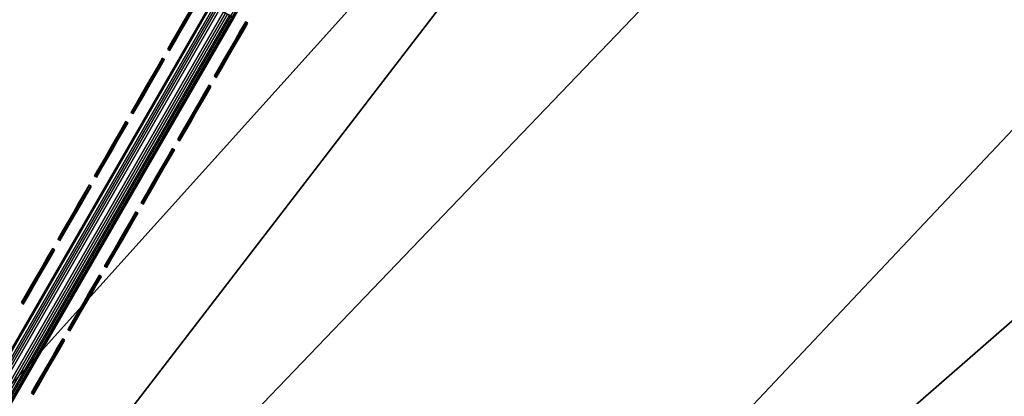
# Model space of a CAD drawing. Header units: inches. Extents: x 0 to 54.6, y -45.5 to 0.
# Tile 398 of 439: x 28.4 to 32.1, y -13.9 to -12.5. Entities that reach past the tile are written whole.
import ezdxf

# ---------------------------------------------------------------- set-up
doc = ezdxf.new("R2010")
doc.units = ezdxf.units.IN
doc.header["$LTSCALE"] = 0.03937
doc.header["$MEASUREMENT"] = 0
for name, color, linetype in [('A-FURN-3-ST', 151, 'Continuous'), ('A-FURN-3-ST-SEAM', 250, 'Continuous'), ('A-FURN-3-STITCH', 15, 'Continuous')]:
    doc.layers.add(name, color=color, linetype=linetype)

msp = doc.modelspace()

# ---------------------------------------------------------------- meshes
at = {"layer": 'A-FURN-3-ST'}
mesh = msp.add_polyface(dxfattribs=at)
corners = [(15.5373, -25.653, 18), (29.9847, -8.8472, 18), (28.0254, -7.8078, 18), (13.913, -25.018, 18), (26.0302, -6.8392, 18), (24.0016, -5.9427, 18), (12.2629, -24.4536, 18), (21.9422, -5.1195, 18), (10.5899, -23.9608, 18), (19.8546, -4.3706, 18), (8.8973, -23.5406, 18), (17.7415, -3.697, 18), (25.6703, -5.4671, 5.5), (23.648, -4.6478, 5.3087), (23.6623, -4.6125, 5.5), (21.6129, -3.8638, 5.3087), (21.6259, -3.828, 5.5), (25.5446, -5.749, 5.0381), (23.4747, -5.076, 5), (23.5465, -4.8987, 5.0381), (23.6074, -4.7483, 5.1464), (25.6107, -5.6009, 5.1464), (25.6548, -5.5019, 5.3087), (21.4545, -4.2978, 5), (21.5202, -4.118, 5.0381), (21.5758, -3.9656, 5.1464), (19.4086, -3.5899, 5), (19.468, -3.408, 5.0381), (23.6623, -4.6125, 16.9), (21.6259, -3.828, 16.9), (25.3381, -6.2116, 17.9625), (23.356, -5.3681, 17.9625), (21.346, -4.5938, 17.9625), (19.3104, -3.8895, 17.9625), (25.655, -5.5013, 17.1847), (23.6482, -4.6473, 17.1847), (23.6069, -4.7491, 17.45), (25.6102, -5.6017, 17.45), (23.5413, -4.9111, 17.6778), (25.539, -5.7613, 17.6778), (23.4557, -5.1223, 17.8526), (25.4462, -5.9693, 17.8526), (25.6703, -5.4671, 16.9), (21.613, -3.8632, 17.1847), (21.5753, -3.9664, 17.45), (21.5153, -4.1306, 17.6778), (21.4371, -4.3446, 17.8526), (19.4635, -3.4208, 17.6778), (19.3927, -3.6374, 17.8526), (29.3567, -7.8236, 5), (15.3077, -26.2074, 5), (27.4282, -6.84, 5), (13.7078, -25.5818, 5), (25.4667, -5.9238, 5), (12.0824, -25.0258, 5), (10.4346, -24.5404, 5), (8.7674, -24.1264, 5), (17.3395, -2.9534, 5)]
mesh.append_faces([[corners[k] for k in face] for face in [(0, 1, 2), (3, 2, 4), (3, 4, 5), (6, 5, 7), (8, 7, 9), (10, 9, 11), (12, 13, 14), (14, 13, 15), (14, 15, 16), (17, 18, 19), (17, 19, 20, 21), (21, 20, 13, 22), (18, 23, 19), (19, 23, 24), (19, 24, 25, 20), (20, 25, 15, 13), (23, 26, 24), (24, 26, 27), (28, 12, 14), (28, 14, 29), (29, 14, 16), (5, 30, 31), (5, 31, 7), (7, 31, 32), (7, 32, 9), (9, 32, 33), (9, 33, 11), (34, 35, 36, 37), (37, 36, 38, 39), (39, 38, 40, 41), (41, 40, 31, 30), (42, 28, 35), (35, 28, 43), (35, 43, 44, 36), (36, 44, 45, 38), (38, 45, 46, 40), (40, 46, 32, 31), (28, 29, 43), (45, 47, 48, 46), (46, 48, 33, 32), (49, 50, 51), (51, 52, 53), (53, 54, 18), (18, 54, 23), (23, 55, 26), (26, 56, 57)]])
mesh = msp.add_polyface(dxfattribs=at)
corners = [(21.3938, -29.3797, 5), (21.2911, -29.5411, 5.0381), (19.925, -28.4889, 5), (19.8293, -28.6546, 5.0381), (18.4192, -27.6622, 5), (18.3307, -27.8319, 5.0381), (16.8791, -26.9013, 5), (16.798, -27.0746, 5.0381), (17.3327, -27.6729, 5.5), (16.6834, -27.3197, 5.3087), (18.2056, -28.0719, 5.3087), (18.9036, -28.4881, 5.5), (19.694, -28.8889, 5.3087), (20.4364, -29.373, 5.5), (19.7482, -28.7951, 5.1464), (18.2557, -27.9758, 5.1464), (16.7293, -27.2215, 5.1464), (21.204, -29.6779, 5.1464), (20.4364, -29.373, 16.9), (18.9036, -28.4881, 16.9), (17.3327, -27.6729, 16.9), (21.5633, -29.1138, 17.9625), (23.167, -29.8414, 18), (21.7162, -28.8736, 18), (20.0826, -28.2158, 17.9625), (20.225, -27.9693, 18), (18.5646, -27.3825, 17.9625), (18.6962, -27.13, 18), (17.0121, -26.6154, 17.9625), (17.1327, -26.3575, 18), (16.8997, -26.8557, 17.8526), (18.442, -27.6178, 17.8526), (19.95, -28.4456, 17.8526), (21.4209, -29.3376, 17.8526), (16.8032, -27.0621, 17.6778), (18.3367, -27.8198, 17.6778), (19.8361, -28.6429, 17.6778), (21.2986, -29.5298, 17.6778), (16.6826, -27.32, 17.1847), (18.2051, -28.0722, 17.1847), (18.2559, -27.9748, 17.45), (16.7292, -27.2204, 17.45), (19.6937, -28.8894, 17.1847), (19.7487, -28.7943, 17.45), (21.2048, -29.6773, 17.45), (31.9054, -9.9561, 18), (29.9847, -8.8472, 18), (15.5373, -25.653, 18), (28.0254, -7.8078, 18), (13.913, -25.018, 18), (31.25, -8.8734, 5), (15.3077, -26.2074, 5), (27.4282, -6.84, 5), (13.7078, -25.5818, 5), (25.4667, -5.9238, 5), (12.0824, -25.0258, 5)]
mesh.append_faces([[corners[k] for k in face] for face in [(0, 1, 2), (2, 1, 3), (2, 3, 4), (4, 3, 5), (4, 5, 6), (6, 5, 7), (8, 9, 10), (8, 10, 11), (11, 10, 12), (11, 12, 13), (14, 12, 10, 15), (15, 10, 9, 16), (1, 17, 14, 3), (3, 14, 15, 5), (5, 15, 16, 7), (13, 18, 11), (11, 18, 19), (11, 19, 8), (8, 19, 20), (21, 22, 23), (21, 23, 24), (24, 23, 25), (24, 25, 26), (26, 25, 27), (26, 27, 28), (28, 27, 29), (28, 30, 31, 26), (26, 31, 32, 24), (24, 32, 33, 21), (30, 34, 35, 31), (31, 35, 36, 32), (32, 36, 37, 33), (38, 20, 39), (38, 39, 40, 41), (41, 40, 35, 34), (20, 19, 39), (39, 19, 42), (39, 42, 43, 40), (40, 43, 36, 35), (19, 18, 42), (43, 44, 37, 36), (27, 45, 29), (29, 46, 47), (47, 48, 49), (50, 6, 51), (52, 51, 53), (54, 53, 55)]])
mesh = msp.add_polyface(dxfattribs=at)
corners = [(17.1327, -26.3575, 18), (31.9054, -9.9561, 18), (29.9847, -8.8472, 18), (40.4315, -14.6855, 5.5), (42.0551, -16.143, 5.3087), (40.407, -14.7146, 5.3087), (38.7339, -13.3141, 5.5), (38.7105, -13.3441, 5.3087), (36.9898, -12.0024, 5.5), (36.9675, -12.0332, 5.3087), (35.2014, -10.7519, 5.5), (36.6961, -12.4071, 5), (35.0289, -11.0079, 5.0381), (36.8085, -12.2522, 5.0381), (38.4263, -13.7083, 5), (38.544, -13.5574, 5.0381), (40.1104, -15.0687, 5), (40.2332, -14.922, 5.0381), (40.3374, -14.7977, 5.1464), (38.6438, -13.4296, 5.1464), (36.9038, -12.1209, 5.1464), (41.9826, -16.2236, 5.1464), (40.4315, -14.6855, 16.9), (42.0806, -16.1148, 5.5), (38.7339, -13.3141, 16.9), (36.9898, -12.0024, 16.9), (39.1549, -15.0573, 18), (39.9083, -15.3107, 17.9625), (38.2326, -13.9571, 17.9625), (37.4122, -13.6853, 18), (36.5112, -12.6624, 17.9625), (35.6216, -12.3767, 18), (34.7459, -11.4281, 17.9625), (33.7852, -11.1331, 18), (42.0806, -16.1148, 16.9), (40.4074, -14.7142, 17.1847), (38.7109, -13.3437, 17.1847), (38.6433, -13.4304, 17.45), (40.3369, -14.7985, 17.45), (38.5358, -13.5682, 17.6778), (40.2247, -14.9325, 17.6778), (38.3958, -13.7479, 17.8526), (40.0785, -15.1073, 17.8526), (36.9678, -12.0328, 17.1847), (36.9033, -12.1217, 17.45), (36.8007, -12.2632, 17.6778), (36.6669, -12.4477, 17.8526), (35.1805, -10.783, 17.1847), (35.0214, -11.0191, 17.6778), (34.8941, -11.2081, 17.8526), (33.1058, -9.9882, 5), (16.8791, -26.9013, 5), (31.25, -8.8734, 5), (15.3077, -26.2074, 5), (29.3567, -7.8236, 5)]
mesh.append_faces([[corners[k] for k in face] for face in [(0, 1, 2), (3, 4, 5), (3, 5, 6), (6, 5, 7), (6, 7, 8), (8, 7, 9), (8, 9, 10), (11, 12, 13), (11, 13, 14), (14, 13, 15), (14, 15, 16), (16, 15, 17), (18, 17, 15, 19), (19, 15, 13, 20), (4, 21, 18, 5), (5, 18, 19, 7), (7, 19, 20, 9), (22, 23, 3), (22, 3, 24), (24, 3, 6), (24, 6, 25), (25, 6, 8), (26, 27, 28), (26, 28, 29), (29, 28, 30), (29, 30, 31), (31, 30, 32), (31, 32, 33), (34, 22, 35), (35, 22, 36), (35, 36, 37, 38), (38, 37, 39, 40), (40, 39, 41, 42), (42, 41, 28, 27), (22, 24, 36), (36, 24, 43), (36, 43, 44, 37), (37, 44, 45, 39), (39, 45, 46, 41), (41, 46, 30, 28), (24, 25, 43), (43, 25, 47), (45, 48, 49, 46), (46, 49, 32, 30), (50, 51, 52), (52, 53, 54)]])
mesh = msp.add_polyface(dxfattribs=at)
corners = [(24.4018, -31.097, 17.9625), (25.9369, -31.96, 18), (24.5748, -30.8708, 18), (52.3307, -29.9378, 18), (23.167, -29.8414, 18), (21.7162, -28.8736, 18), (51.1127, -28.0843, 18), (20.225, -27.9693, 18), (49.8291, -26.2757, 18), (48.4815, -24.5142, 18), (47.0716, -22.8021, 18), (45.6014, -21.1416, 18), (44.0726, -19.5348, 18), (42.4872, -17.9839, 18), (40.8472, -16.4907, 18), (39.1549, -15.0573, 18), (37.4122, -13.6853, 18), (35.6216, -12.3767, 18), (18.6962, -27.13, 18), (33.7852, -11.1331, 18), (31.9054, -9.9561, 18), (42.0806, -16.1148, 5.5), (42.0551, -16.143, 5.3087), (40.4315, -14.6855, 5.5), (40.1104, -15.0687, 5), (40.2332, -14.922, 5.0381), (41.7463, -16.4866, 5), (41.8742, -16.3443, 5.0381), (41.9826, -16.2236, 5.1464), (40.3374, -14.7977, 5.1464), (41.536, -16.7215, 17.9625), (39.9083, -15.3107, 17.9625), (42.0555, -16.1426, 17.1847), (42.0806, -16.1148, 16.9), (40.4074, -14.7142, 17.1847), (40.3369, -14.7985, 17.45), (41.9821, -16.2244, 17.45), (40.2247, -14.9325, 17.6778), (41.8654, -16.3545, 17.6778), (40.0785, -15.1073, 17.8526), (41.7132, -16.5241, 17.8526), (24.2095, -31.3469, 5), (22.8229, -30.3329, 5), (54.0012, -31.5337, 5), (52.879, -29.6824, 5), (21.3938, -29.3797, 5), (19.925, -28.4889, 5), (51.6934, -27.871, 5), (18.4192, -27.6622, 5), (50.4457, -26.1018, 5), (49.1376, -24.3769, 5), (47.7705, -22.6982, 5), (46.346, -21.068, 5), (44.866, -19.488, 5), (16.8791, -26.9013, 5), (43.3321, -17.9603, 5), (38.4263, -13.7083, 5), (36.6961, -12.4071, 5), (34.9219, -11.1665, 5), (33.1058, -9.9882, 5)]
mesh.append_faces([[corners[k] for k in face] for face in [(0, 1, 2), (2, 3, 4), (4, 3, 5), (5, 6, 7), (7, 6, 8), (7, 8, 9), (9, 10, 7), (7, 10, 11), (7, 11, 12), (12, 13, 7), (7, 13, 14), (7, 14, 15), (15, 16, 7), (7, 16, 17), (7, 17, 18), (18, 17, 19), (18, 19, 20), (21, 22, 23), (24, 25, 26), (26, 25, 27), (28, 27, 25, 29), (14, 30, 31), (14, 31, 15), (32, 33, 34), (32, 34, 35, 36), (36, 35, 37, 38), (38, 37, 39, 40), (40, 39, 31, 30), (41, 42, 43), (44, 42, 45), (44, 45, 46), (44, 46, 47), (47, 46, 48), (47, 48, 49), (49, 48, 50), (50, 48, 51), (51, 48, 52), (52, 48, 53), (53, 48, 54), (53, 54, 55), (55, 54, 26), (26, 54, 24), (24, 54, 56), (56, 54, 57), (57, 54, 58), (58, 54, 59)]])
at = {"layer": 'A-FURN-3-ST-SEAM'}
mesh = msp.add_polyface(dxfattribs=at)
corners = [(27.4202, -15.6, 17.9826), (21.7481, -25.4236, 17.9809), (27.4121, -15.5953, 17.9675), (21.7387, -25.4182, 17.9646), (27.4001, -15.5884, 17.9563), (21.7246, -25.4101, 17.9538), (27.3856, -15.58, 17.9505), (21.708, -25.4005, 17.95), (27.3703, -15.5712, 17.9515), (21.6915, -25.3909, 17.9538), (27.3563, -15.5631, 17.9588), (21.6774, -25.3828, 17.9647), (27.3382, -15.5526, 17.9868), (21.6648, -25.3755, 18), (27.3368, -15.5518, 18.0045), (21.6681, -25.3774, 18.0192), (27.341, -15.5543, 18.0217), (21.6775, -25.3829, 18.0354), (27.35, -15.5595, 18.0362), (21.6915, -25.391, 18.0462), (27.3629, -15.5669, 18.0459), (21.7081, -25.4005, 18.05), (27.3933, -15.5844, 18.0472), (21.7246, -25.4101, 18.0462), (27.4069, -15.5923, 18.039), (21.7387, -25.4182, 18.0354), (27.417, -15.5982, 18.0255), (29.2107, -12.5055, 18), (30.9922, -9.4058, 18.0255), (29.2046, -12.502, 18.0255), (27.4232, -15.6017, 18), (29.1945, -12.4962, 18.039), (29.1808, -12.4883, 18.0472), (29.1286, -12.4581, 18.0217), (29.1244, -12.4557, 18.0045), (29.1257, -12.4565, 17.9868), (29.1732, -12.4839, 17.9505), (29.1877, -12.4922, 17.9563), (29.1996, -12.4991, 17.9675), (29.2077, -12.5038, 17.9826), (30.9983, -9.4094, 18), (29.1505, -12.4707, 18.0459), (29.1376, -12.4633, 18.0362), (29.1439, -12.4669, 17.9588), (29.1579, -12.475, 17.9515), (30.9872, -9.403, 17.9675), (30.9953, -9.4076, 17.9826)]
mesh.append_faces([[corners[k] for k in face] for face in [(0, 1, 2), (2, 3, 4), (4, 5, 6), (6, 7, 8), (8, 9, 10), (10, 11, 12), (12, 13, 14), (14, 15, 16), (16, 17, 18), (18, 19, 20), (20, 21, 22), (22, 23, 24), (24, 25, 26), (27, 28, 29), (27, 29, 30), (30, 29, 26), (29, 31, 24, 26), (31, 32, 22, 24), (33, 34, 14, 16), (34, 35, 12, 14), (36, 37, 4, 6), (37, 38, 2, 4), (39, 40, 27), (39, 27, 0), (0, 27, 30), (20, 22, 32, 41), (33, 16, 18, 42), (42, 18, 20, 41), (10, 12, 35, 43), (36, 6, 8, 44), (44, 8, 10, 43), (39, 0, 2, 38), (45, 46, 39, 38)]])
at = {"layer": 'A-FURN-3-STITCH'}
mesh = msp.add_polymesh((7, 4), dxfattribs=at)
for k, corner in enumerate([(29.0903, -12.4258, 18.0001), (29.088, -12.4245, 18), (29.0835, -12.4219, 18), (29.0812, -12.4206, 18.0001), (29.0711, -12.459, 18.0077), (29.0688, -12.4577, 18.0122), (29.0643, -12.4551, 18.0122), (29.0621, -12.4538, 18.0077), (29.0517, -12.4926, 18.0123), (29.0494, -12.4913, 18.0168), (29.0449, -12.4887, 18.0168), (29.0426, -12.4874, 18.0123), (29.0321, -12.5265, 18.0138), (29.0299, -12.5252, 18.0183), (29.0254, -12.5226, 18.0183), (29.0231, -12.5213, 18.0138), (29.0126, -12.5603, 18.0123), (29.0103, -12.559, 18.0168), (29.0058, -12.5564, 18.0168), (29.0036, -12.5551, 18.0123), (28.9932, -12.5939, 18.0077), (28.9909, -12.5926, 18.0122), (28.9864, -12.59, 18.0122), (28.9842, -12.5887, 18.0077), (28.974, -12.6271, 18.0001), (28.9717, -12.6258, 18.0001), (28.9672, -12.6232, 18.0001), (28.965, -12.6219, 18.0001)]):
    mesh.set_mesh_vertex(divmod(k, 4), corner)
mesh = msp.add_polymesh((7, 4), dxfattribs=at)
for k, corner in enumerate([(29.2632, -12.5256, 18.0001), (29.2609, -12.5243, 18), (29.2564, -12.5217, 18), (29.2542, -12.5204, 18.0001), (29.244, -12.5588, 18.0077), (29.2418, -12.5575, 18.0122), (29.2372, -12.5549, 18.0122), (29.235, -12.5536, 18.0077), (29.2246, -12.5925, 18.0123), (29.2223, -12.5912, 18.0168), (29.2178, -12.5886, 18.0168), (29.2156, -12.5873, 18.0123), (29.2051, -12.6263, 18.0138), (29.2028, -12.625, 18.0183), (29.1983, -12.6224, 18.0183), (29.196, -12.6211, 18.0138), (29.1855, -12.6601, 18.0123), (29.1833, -12.6588, 18.0168), (29.1788, -12.6562, 18.0168), (29.1765, -12.6549, 18.0123), (29.1661, -12.6938, 18.0077), (29.1639, -12.6925, 18.0122), (29.1593, -12.6899, 18.0122), (29.1571, -12.6886, 18.0077), (29.1469, -12.727, 18.0001), (29.1447, -12.7257, 18.0001), (29.1402, -12.7231, 18.0001), (29.1379, -12.7218, 18.0001)]):
    mesh.set_mesh_vertex(divmod(k, 4), corner)
mesh = msp.add_polymesh((7, 4), dxfattribs=at)
for k, corner in enumerate([(28.9545, -12.6609, 18.0001), (28.9522, -12.6596, 18), (28.9477, -12.657, 18), (28.9455, -12.6557, 18.0001), (28.9353, -12.6942, 18.0077), (28.9331, -12.6929, 18.0122), (28.9286, -12.6902, 18.0122), (28.9263, -12.6889, 18.0077), (28.9159, -12.7278, 18.0123), (28.9136, -12.7265, 18.0168), (28.9091, -12.7239, 18.0168), (28.9069, -12.7226, 18.0123), (28.8964, -12.7616, 18.0138), (28.8941, -12.7603, 18.0183), (28.8896, -12.7577, 18.0183), (28.8873, -12.7564, 18.0138), (28.8768, -12.7955, 18.0123), (28.8746, -12.7942, 18.0168), (28.8701, -12.7916, 18.0168), (28.8678, -12.7902, 18.0123), (28.8574, -12.8291, 18.0077), (28.8552, -12.8278, 18.0122), (28.8507, -12.8252, 18.0122), (28.8484, -12.8239, 18.0077), (28.8382, -12.8623, 18.0001), (28.836, -12.861, 18.0001), (28.8315, -12.8584, 18.0001), (28.8292, -12.8571, 18.0001)]):
    mesh.set_mesh_vertex(divmod(k, 4), corner)
mesh = msp.add_polymesh((7, 4), dxfattribs=at)
for k, corner in enumerate([(29.1274, -12.7608, 18.0001), (29.1252, -12.7595, 18), (29.1207, -12.7569, 18), (29.1184, -12.7556, 18.0001), (29.1082, -12.794, 18.0077), (29.106, -12.7927, 18.0122), (29.1015, -12.7901, 18.0122), (29.0992, -12.7888, 18.0077), (29.0888, -12.8276, 18.0123), (29.0866, -12.8263, 18.0168), (29.0821, -12.8237, 18.0168), (29.0798, -12.8224, 18.0123), (29.0693, -12.8615, 18.0138), (29.067, -12.8602, 18.0183), (29.0625, -12.8576, 18.0183), (29.0603, -12.8563, 18.0138), (29.0498, -12.8953, 18.0123), (29.0475, -12.894, 18.0168), (29.043, -12.8914, 18.0168), (29.0407, -12.8901, 18.0123), (29.0303, -12.9289, 18.0077), (29.0281, -12.9276, 18.0122), (29.0236, -12.925, 18.0122), (29.0213, -12.9237, 18.0077), (29.0112, -12.9621, 18.0001), (29.0089, -12.9608, 18.0001), (29.0044, -12.9582, 18.0001), (29.0021, -12.9569, 18.0001)]):
    mesh.set_mesh_vertex(divmod(k, 4), corner)
mesh = msp.add_polymesh((7, 4), dxfattribs=at)
for k, corner in enumerate([(28.8187, -12.8961, 18.0001), (28.8165, -12.8948, 18), (28.812, -12.8922, 18), (28.8097, -12.8909, 18.0001), (28.7996, -12.9293, 18.0077), (28.7973, -12.928, 18.0122), (28.7928, -12.9254, 18.0122), (28.7905, -12.9241, 18.0077), (28.7801, -12.9629, 18.0123), (28.7779, -12.9616, 18.0168), (28.7734, -12.959, 18.0168), (28.7711, -12.9577, 18.0123), (28.7606, -12.9968, 18.0138), (28.7583, -12.9955, 18.0183), (28.7538, -12.9929, 18.0183), (28.7516, -12.9916, 18.0138), (28.7411, -13.0306, 18.0123), (28.7388, -13.0293, 18.0168), (28.7343, -13.0267, 18.0168), (28.732, -13.0254, 18.0123), (28.7217, -13.0642, 18.0077), (28.7194, -13.0629, 18.0122), (28.7149, -13.0603, 18.0122), (28.7126, -13.059, 18.0077), (28.7025, -13.0974, 18.0001), (28.7002, -13.0961, 18.0001), (28.6957, -13.0935, 18.0001), (28.6935, -13.0922, 18.0001)]):
    mesh.set_mesh_vertex(divmod(k, 4), corner)
mesh = msp.add_polymesh((7, 4), dxfattribs=at)
for k, corner in enumerate([(28.9917, -12.9959, 18.0001), (28.9894, -12.9946, 18), (28.9849, -12.992, 18), (28.9826, -12.9907, 18.0001), (28.9725, -13.0291, 18.0077), (28.9702, -13.0278, 18.0122), (28.9657, -13.0252, 18.0122), (28.9635, -13.0239, 18.0077), (28.9531, -13.0628, 18.0123), (28.9508, -13.0615, 18.0168), (28.9463, -13.0589, 18.0168), (28.944, -13.0576, 18.0123), (28.9335, -13.0966, 18.0138), (28.9313, -13.0953, 18.0183), (28.9268, -13.0927, 18.0183), (28.9245, -13.0914, 18.0138), (28.914, -13.1304, 18.0123), (28.9117, -13.1291, 18.0168), (28.9072, -13.1265, 18.0168), (28.905, -13.1252, 18.0123), (28.8946, -13.1641, 18.0077), (28.8923, -13.1628, 18.0122), (28.8878, -13.1602, 18.0122), (28.8856, -13.1589, 18.0077), (28.8754, -13.1973, 18.0001), (28.8731, -13.196, 18.0001), (28.8686, -13.1934, 18.0001), (28.8664, -13.1921, 18.0001)]):
    mesh.set_mesh_vertex(divmod(k, 4), corner)
mesh = msp.add_polymesh((7, 4), dxfattribs=at)
for k, corner in enumerate([(28.683, -13.1312, 18.0001), (28.6807, -13.1299, 18), (28.6762, -13.1273, 18), (28.6739, -13.126, 18.0001), (28.6638, -13.1645, 18.0077), (28.6615, -13.1632, 18.0122), (28.657, -13.1606, 18.0122), (28.6548, -13.1592, 18.0077), (28.6444, -13.1981, 18.0123), (28.6421, -13.1968, 18.0168), (28.6376, -13.1942, 18.0168), (28.6354, -13.1929, 18.0123), (28.6248, -13.2319, 18.0138), (28.6226, -13.2306, 18.0183), (28.6181, -13.228, 18.0183), (28.6158, -13.2267, 18.0138), (28.6053, -13.2658, 18.0123), (28.603, -13.2645, 18.0168), (28.5985, -13.2619, 18.0168), (28.5963, -13.2606, 18.0123), (28.5859, -13.2994, 18.0077), (28.5836, -13.2981, 18.0122), (28.5791, -13.2955, 18.0122), (28.5769, -13.2942, 18.0077), (28.5667, -13.3326, 18.0001), (28.5645, -13.3313, 18.0001), (28.5599, -13.3287, 18.0001), (28.5577, -13.3274, 18.0001)]):
    mesh.set_mesh_vertex(divmod(k, 4), corner)
mesh = msp.add_polymesh((7, 4), dxfattribs=at)
for k, corner in enumerate([(28.8559, -13.2311, 18.0001), (28.8536, -13.2298, 18), (28.8491, -13.2272, 18), (28.8469, -13.2259, 18.0001), (28.8367, -13.2643, 18.0077), (28.8345, -13.263, 18.0122), (28.8299, -13.2604, 18.0122), (28.8277, -13.2591, 18.0077), (28.8173, -13.2979, 18.0123), (28.815, -13.2966, 18.0168), (28.8105, -13.294, 18.0168), (28.8083, -13.2927, 18.0123), (28.7978, -13.3318, 18.0138), (28.7955, -13.3305, 18.0183), (28.791, -13.3279, 18.0183), (28.7887, -13.3266, 18.0138), (28.7782, -13.3656, 18.0123), (28.776, -13.3643, 18.0168), (28.7715, -13.3617, 18.0168), (28.7692, -13.3604, 18.0123), (28.7588, -13.3992, 18.0077), (28.7566, -13.3979, 18.0122), (28.752, -13.3953, 18.0122), (28.7498, -13.394, 18.0077), (28.7396, -13.4324, 18.0001), (28.7374, -13.4311, 18.0001), (28.7329, -13.4285, 18.0001), (28.7306, -13.4272, 18.0001)]):
    mesh.set_mesh_vertex(divmod(k, 4), corner)
mesh = msp.add_polymesh((7, 4), dxfattribs=at)
for k, corner in enumerate([(28.5472, -13.3664, 18.0001), (28.5449, -13.3651, 18), (28.5404, -13.3625, 18), (28.5382, -13.3612, 18.0001), (28.528, -13.3996, 18.0077), (28.5258, -13.3983, 18.0122), (28.5213, -13.3957, 18.0122), (28.519, -13.3944, 18.0077), (28.5086, -13.4332, 18.0123), (28.5064, -13.4319, 18.0168), (28.5018, -13.4293, 18.0168), (28.4996, -13.428, 18.0123), (28.4891, -13.4671, 18.0138), (28.4868, -13.4658, 18.0183), (28.4823, -13.4632, 18.0183), (28.4801, -13.4619, 18.0138), (28.4695, -13.5009, 18.0123), (28.4673, -13.4996, 18.0168), (28.4628, -13.497, 18.0168), (28.4605, -13.4957, 18.0123), (28.4501, -13.5345, 18.0077), (28.4479, -13.5332, 18.0122), (28.4434, -13.5306, 18.0122), (28.4411, -13.5293, 18.0077), (28.4309, -13.5678, 18.0001), (28.4287, -13.5665, 18.0001), (28.4242, -13.5638, 18.0001), (28.4219, -13.5625, 18.0001)]):
    mesh.set_mesh_vertex(divmod(k, 4), corner)
mesh = msp.add_polymesh((7, 4), dxfattribs=at)
for k, corner in enumerate([(28.7201, -13.4662, 18.0001), (28.7179, -13.4649, 18), (28.7134, -13.4623, 18), (28.7111, -13.461, 18.0001), (28.7009, -13.4994, 18.0077), (28.6987, -13.4981, 18.0122), (28.6942, -13.4955, 18.0122), (28.6919, -13.4942, 18.0077), (28.6815, -13.5331, 18.0123), (28.6793, -13.5318, 18.0168), (28.6748, -13.5292, 18.0168), (28.6725, -13.5279, 18.0123), (28.662, -13.5669, 18.0138), (28.6597, -13.5656, 18.0183), (28.6552, -13.563, 18.0183), (28.653, -13.5617, 18.0138), (28.6425, -13.6008, 18.0123), (28.6402, -13.5994, 18.0168), (28.6357, -13.5968, 18.0168), (28.6334, -13.5955, 18.0123), (28.623, -13.6344, 18.0077), (28.6208, -13.6331, 18.0122), (28.6163, -13.6305, 18.0122), (28.614, -13.6292, 18.0077), (28.6039, -13.6676, 18.0001), (28.6016, -13.6663, 18.0001), (28.5971, -13.6637, 18.0001), (28.5949, -13.6624, 18.0001)]):
    mesh.set_mesh_vertex(divmod(k, 4), corner)
mesh = msp.add_polymesh((7, 4), dxfattribs=at)
for k, corner in enumerate([(28.5844, -13.7014, 18.0001), (28.5821, -13.7001, 18), (28.5776, -13.6975, 18), (28.5753, -13.6962, 18.0001), (28.5652, -13.7346, 18.0077), (28.5629, -13.7333, 18.0122), (28.5584, -13.7307, 18.0122), (28.5562, -13.7294, 18.0077), (28.5458, -13.7682, 18.0123), (28.5435, -13.7669, 18.0168), (28.539, -13.7643, 18.0168), (28.5367, -13.763, 18.0123), (28.5262, -13.8021, 18.0138), (28.524, -13.8008, 18.0183), (28.5195, -13.7982, 18.0183), (28.5172, -13.7969, 18.0138), (28.5067, -13.8359, 18.0123), (28.5044, -13.8346, 18.0168), (28.4999, -13.832, 18.0168), (28.4977, -13.8307, 18.0123), (28.4873, -13.8695, 18.0077), (28.485, -13.8682, 18.0122), (28.4805, -13.8656, 18.0122), (28.4783, -13.8643, 18.0077), (28.4681, -13.9027, 18.0001), (28.4659, -13.9014, 18.0001), (28.4613, -13.8988, 18.0001), (28.4591, -13.8975, 18.0001)]):
    mesh.set_mesh_vertex(divmod(k, 4), corner)

doc.saveas('drawing.dxf')
